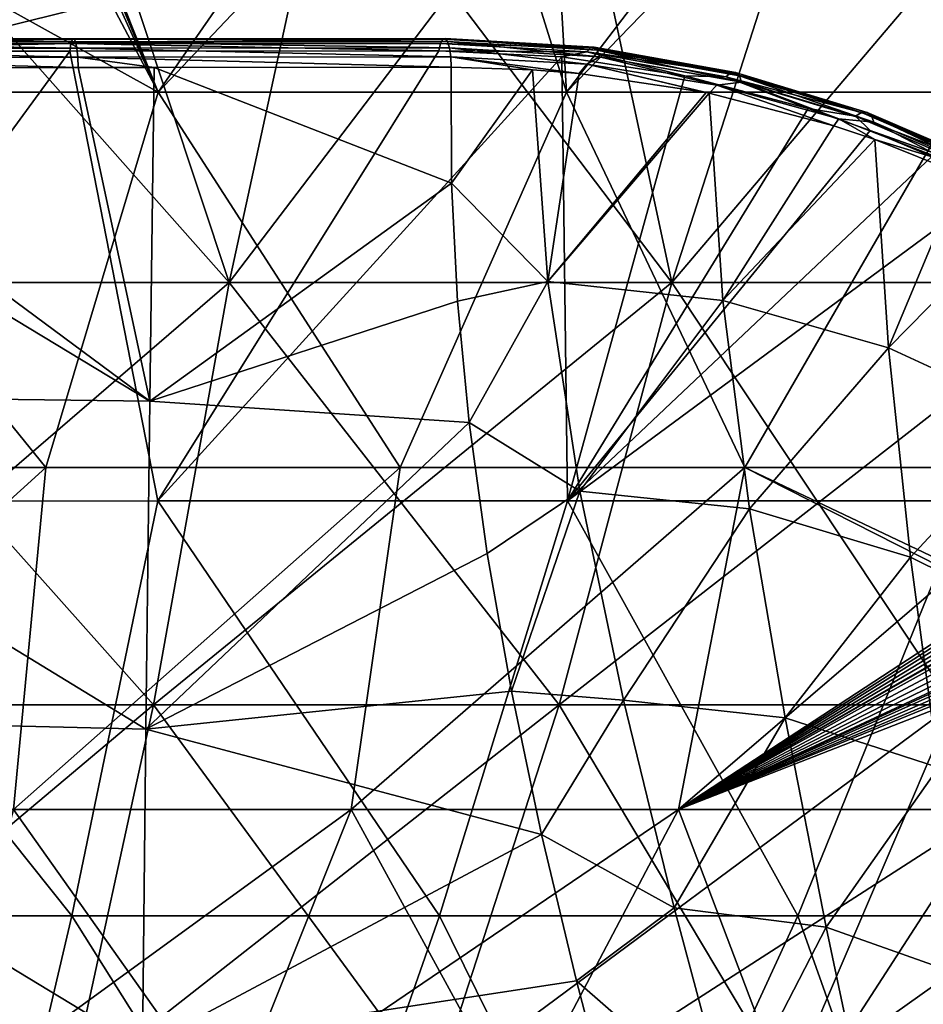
# Model space of a CAD drawing. Header units: metres. Extents: x -92 to 264, y -100 to 50.
# Tile 145 of 656: x 3.56 to 8.15, y -83.5 to -78.49. Entities that reach past the tile are written whole.
import ezdxf

# ---------------------------------------------------------------- set-up
doc = ezdxf.new("R2010")
doc.units = ezdxf.units.M
doc.layers.add('solid_21062050_01', color=7, linetype='CONTINUOUS')

msp = doc.modelspace()

# ---------------------------------------------------------------- linework, layer by layer
at = {"layer": 'solid_21062050_01'}
for points in [[(4.260659, -78.857216, -25.228836), (5.691574, -76.794617, -26.491064), (3.468072, -76.877289, -26.892)], [(4.260659, -78.857216, 16.236376), (4.01449, -78.394051, 16.668062), (6.21652, -76.794624, 17.356037)], [(4.260659, -78.857216, -25.228836), (6.336282, -78.857216, -24.69142), (5.691574, -76.794617, -26.491064)], [(6.336282, -78.857216, 15.698959), (4.260659, -78.857216, 16.236376), (6.21652, -76.794624, 17.356037)], [(6.336282, -78.857216, -24.69142), (7.913612, -76.794624, -25.792744), (5.691574, -76.794617, -26.491064)], [(6.336282, -78.857216, 15.698959), (6.21652, -76.794624, 17.356037), (8.337006, -76.794624, 16.638126)], [(6.336282, -78.857216, -24.69142), (8.346886, -78.857216, -23.946774), (7.913612, -76.794624, -25.792744)], [(8.346886, -78.857216, 14.954313), (6.336282, -78.857216, 15.698959), (8.337006, -76.794624, 16.638126)], [(8.346886, -78.857216, -23.946774), (10.052533, -76.794624, -24.87056), (7.913612, -76.794624, -25.792744)], [(4.260659, -78.857216, -25.228836), (3.468072, -76.877289, -26.892), (3.480026, -76.900337, -26.874096)], [(4.260659, -78.857216, -25.228836), (3.480026, -76.900337, -26.874096), (3.512172, -76.982719, -26.811403)], [(4.260659, -78.857216, -25.228836), (3.512172, -76.982719, -26.811403), (3.521616, -77.016968, -26.785805)], [(4.260659, -78.857216, -25.228836), (3.521616, -77.016968, -26.785805), (3.537844, -77.110962, -26.716652)], [(4.260659, -78.857216, -25.228836), (3.537844, -77.110962, -26.716652), (3.540065, -77.138504, -26.696676)], [(4.260659, -78.857216, -25.228836), (3.540065, -77.138504, -26.696676), (3.538023, -77.263107, -26.607574)], [(4.260659, -78.857216, -25.228836), (3.538023, -77.263107, -26.607574), (3.421983, -78.394051, -25.764362)], [(2.322524, -79.826332, 18.34301), (4.621215, -79.826332, 17.990864), (2.575806, -77.5177, 20.010941)], [(2.322524, -79.826332, -27.33547), (2.575805, -77.5177, -29.003401), (3.854882, -77.5177, -28.835009)], [(4.621215, -79.826332, -26.983324), (2.322524, -79.826332, -27.33547), (3.854882, -77.5177, -28.835009)], [(4.621215, -79.826332, 17.990864), (3.854882, -77.5177, 19.842548), (2.575806, -77.5177, 20.010941)], [(4.621215, -79.826332, 17.990864), (5.123393, -77.5177, 19.607443), (3.854882, -77.5177, 19.842548)], [(4.621215, -79.826332, -26.983324), (3.854882, -77.5177, -28.835009), (5.123392, -77.5177, -28.599903)], [(4.621215, -79.826332, 17.990864), (6.872487, -79.826332, 17.407969), (5.123393, -77.5177, 19.607443)], [(4.621215, -79.826332, -26.983324), (5.123392, -77.5177, -28.599903), (6.377859, -77.5177, -28.298733)], [(6.872487, -79.826332, -26.400429), (4.621215, -79.826332, -26.983324), (6.377859, -77.5177, -28.298733)], [(6.872487, -79.826332, 17.407969), (6.377859, -77.5177, 19.306273), (5.123393, -77.5177, 19.607443)], [(6.872487, -79.826332, 17.407969), (7.614843, -77.5177, 18.939861), (6.377859, -77.5177, 19.306273)], [(6.872487, -79.826332, -26.400429), (6.377859, -77.5177, -28.298733), (7.614843, -77.5177, -27.932322)], [(6.872487, -79.826332, 17.407969), (9.053237, -79.826332, 16.600307), (7.614843, -77.5177, 18.939861)], [(6.872487, -79.826332, -26.400429), (7.614843, -77.5177, -27.932322), (8.830955, -77.5177, -27.501675)], [(9.053237, -79.826332, -25.592768), (6.872487, -79.826332, -26.400429), (8.830955, -77.5177, -27.501675)], [(9.053237, -79.826332, 16.600307), (8.830955, -77.5177, 18.509214), (7.614843, -77.5177, 18.939861)], [(2.141316, -78.857216, 16.561047), (2.016094, -78.394051, 16.950886), (4.01449, -78.394051, 16.668062)], [(2.141316, -78.857216, -25.553507), (4.260659, -78.857216, -25.228836), (3.421983, -78.394051, -25.764362)], [(4.260659, -78.857216, 16.236376), (2.141316, -78.857216, 16.561047), (4.01449, -78.394051, 16.668062)], [(3.824182, -78.5896, 20.013742), (5.720023, -78.585167, 19.697184), (5.70775, -78.588531, 19.645147)], [(3.824182, -78.5896, 20.013742), (3.832417, -78.586388, 20.066652), (5.720023, -78.585167, 19.697184)], [(3.832417, -78.586388, 20.066652), (5.731796, -78.600807, 19.747044), (5.720023, -78.585167, 19.697184)], [(5.70775, -78.588531, 19.645147), (5.720023, -78.585167, 19.697184), (6.477335, -78.629089, 19.473776)], [(5.720023, -78.585167, 19.697184), (5.731796, -78.600807, 19.747044), (6.492827, -78.644943, 19.522577)], [(6.477335, -78.629089, 19.473776), (5.720023, -78.585167, 19.697184), (6.492827, -78.644943, 19.522577)], [(3.816657, -78.61145, 19.965332), (3.810804, -78.649147, 19.927608), (1.90916, -78.649872, 20.148773)], [(1.912097, -78.612144, 20.18689), (3.816657, -78.61145, 19.965332), (1.90916, -78.649872, 20.148773)], [(1.912097, -78.612144, 20.18689), (3.824182, -78.5896, 20.013742), (3.816657, -78.61145, 19.965332)], [(1.912097, -78.612144, 20.18689), (1.915873, -78.590302, 20.235821), (3.824182, -78.5896, 20.013742)], [(1.915873, -78.590302, 20.235821), (3.832417, -78.586388, 20.066652), (3.824182, -78.5896, 20.013742)], [(1.915873, -78.590302, 20.235821), (1.920005, -78.587151, 20.289284), (3.832417, -78.586388, 20.066652)], [(1.920005, -78.587151, 20.289284), (3.840308, -78.602219, 20.117296), (3.832417, -78.586388, 20.066652)], [(1.920005, -78.587151, 20.289284), (1.923961, -78.603096, 20.340425), (3.840308, -78.602219, 20.117296)], [(1.923961, -78.603096, 20.340425), (3.846847, -78.635071, 20.159195), (3.840308, -78.602219, 20.117296)], [(1.923961, -78.603096, 20.340425), (1.927236, -78.636086, 20.382689), (3.846847, -78.635071, 20.159195)], [(1.927236, -78.636086, 20.382689), (3.851197, -78.680748, 20.186991), (3.846847, -78.635071, 20.159195)], [(3.816657, -78.61145, 19.965332), (5.687872, -78.647942, 19.560703), (3.810804, -78.649147, 19.927608)], [(3.816657, -78.61145, 19.965332), (5.70775, -78.588531, 19.645147), (5.696542, -78.610474, 19.59757)], [(3.816657, -78.61145, 19.965332), (3.824182, -78.5896, 20.013742), (5.70775, -78.588531, 19.645147)], [(3.816657, -78.61145, 19.965332), (5.696542, -78.610474, 19.59757), (5.687872, -78.647942, 19.560703)], [(3.832417, -78.586388, 20.066652), (3.840308, -78.602219, 20.117296), (5.731796, -78.600807, 19.747044)], [(3.840308, -78.602219, 20.117296), (5.74157, -78.633438, 19.788374), (5.731796, -78.600807, 19.747044)], [(3.840308, -78.602219, 20.117296), (3.846847, -78.635071, 20.159195), (5.74157, -78.633438, 19.788374)], [(3.846847, -78.635071, 20.159195), (5.748099, -78.678925, 19.815908), (5.74157, -78.633438, 19.788374)], [(3.846847, -78.635071, 20.159195), (3.851197, -78.680748, 20.186991), (5.748099, -78.678925, 19.815908)], [(6.440365, -78.653679, 19.378105), (5.687872, -78.647942, 19.560703), (5.696542, -78.610474, 19.59757)], [(5.696542, -78.610474, 19.59757), (5.70775, -78.588531, 19.645147), (6.459071, -78.632133, 19.423477)], [(6.440365, -78.653679, 19.378105), (5.696542, -78.610474, 19.59757), (6.459071, -78.632133, 19.423477)], [(6.459071, -78.632133, 19.423477), (5.70775, -78.588531, 19.645147), (6.477335, -78.629089, 19.473776)], [(5.731796, -78.600807, 19.747044), (5.74157, -78.633438, 19.788374), (6.503568, -78.677658, 19.56365)], [(6.492827, -78.644943, 19.522577), (5.731796, -78.600807, 19.747044), (6.503568, -78.677658, 19.56365)], [(5.74157, -78.633438, 19.788374), (5.748099, -78.678925, 19.815908), (6.439756, -78.715332, 19.615725)], [(6.503568, -78.677658, 19.56365), (5.74157, -78.633438, 19.788374), (6.439756, -78.715332, 19.615725)], [(6.440365, -78.653679, 19.378105), (6.459071, -78.632133, 19.423477), (7.172714, -78.760033, 19.125248)], [(6.459071, -78.632133, 19.423477), (6.477335, -78.629089, 19.473776), (7.196384, -78.757957, 19.17329)], [(7.172714, -78.760033, 19.125248), (6.459071, -78.632133, 19.423477), (7.196384, -78.757957, 19.17329)], [(6.477335, -78.629089, 19.473776), (6.492827, -78.644943, 19.522577), (7.215262, -78.774414, 19.22068)], [(7.196384, -78.757957, 19.17329), (6.477335, -78.629089, 19.473776), (7.215262, -78.774414, 19.22068)], [(1.90916, -78.649872, 20.148773), (3.810804, -78.649147, 19.927608), (2.13841, -80.936424, 18.348396)], [(1.927236, -78.636086, 20.382689), (1.929409, -78.6819, 20.41065), (3.851197, -78.680748, 20.186991)], [(1.929409, -78.6819, 20.41065), (3.852796, -78.733398, 20.19713), (3.851197, -78.680748, 20.186991)], [(1.929409, -78.6819, 20.41065), (1.930201, -78.734657, 20.420727), (3.852796, -78.733398, 20.19713)], [(3.810804, -78.649147, 19.927608), (4.258221, -80.936272, 18.049799), (2.13841, -80.936424, 18.348396)], [(3.810804, -78.649147, 19.927608), (5.687872, -78.647942, 19.560703), (4.258221, -80.936272, 18.049799)], [(3.851197, -78.680748, 20.186991), (5.750657, -78.731377, 19.826105), (5.748099, -78.678925, 19.815908)], [(3.851197, -78.680748, 20.186991), (4.23972, -78.733055, 20.133787), (5.750657, -78.731377, 19.826105)], [(3.851197, -78.680748, 20.186991), (3.852796, -78.733398, 20.19713), (4.23972, -78.733055, 20.133787)], [(5.687872, -78.647942, 19.560703), (6.313488, -78.678635, 19.381838), (4.258221, -80.936272, 18.049799)], [(6.313488, -78.678635, 19.381838), (6.340997, -80.936012, 17.555023), (4.258221, -80.936272, 18.049799)], [(6.440365, -78.653679, 19.378105), (6.313488, -78.678635, 19.381838), (5.687872, -78.647942, 19.560703)], [(5.748099, -78.678925, 19.815908), (5.750657, -78.731377, 19.826105), (6.163824, -78.743736, 19.715508)], [(5.748099, -78.678925, 19.815908), (6.163824, -78.743736, 19.715508), (6.400527, -78.762665, 19.639929)], [(5.748099, -78.678925, 19.815908), (6.400527, -78.762665, 19.639929), (6.439756, -78.715332, 19.615725)], [(6.440365, -78.653679, 19.378105), (6.9373, -78.774216, 19.137741), (6.313488, -78.678635, 19.381838)], [(6.313488, -78.678635, 19.381838), (6.9373, -78.774216, 19.137741), (6.340997, -80.936012, 17.555023)], [(6.503568, -78.677658, 19.56365), (6.439756, -78.715332, 19.615725), (7.100927, -78.822716, 19.350821)], [(7.147272, -78.78038, 19.082685), (6.9373, -78.774216, 19.137741), (6.440365, -78.653679, 19.378105)], [(7.147272, -78.78038, 19.082685), (6.440365, -78.653679, 19.378105), (7.172714, -78.760033, 19.125248)], [(6.492827, -78.644943, 19.522577), (6.503568, -78.677658, 19.56365), (7.226936, -78.807297, 19.261364)], [(7.215262, -78.774414, 19.22068), (6.492827, -78.644943, 19.522577), (7.226936, -78.807297, 19.261364)], [(7.226936, -78.807297, 19.261364), (6.503568, -78.677658, 19.56365), (7.100927, -78.822716, 19.350821)], [(1.414751, -78.734856, 20.455223), (1.408019, -80.393501, 20.567217), (4.217433, -80.429459, 20.261396)], [(1.930201, -78.734657, 20.420727), (1.414751, -78.734856, 20.455223), (4.217433, -80.429459, 20.261396)], [(1.930201, -78.734657, 20.420727), (4.217433, -80.429459, 20.261396), (3.852796, -78.733398, 20.19713)], [(3.852796, -78.733398, 20.19713), (4.217433, -80.429459, 20.261396), (4.23972, -78.733055, 20.133787)], [(4.23972, -78.733055, 20.133787), (4.217433, -80.429459, 20.261396), (5.752125, -79.320877, 19.848766)], [(4.23972, -78.733055, 20.133787), (5.752125, -79.320877, 19.848766), (5.750657, -78.731377, 19.826105)], [(6.163824, -78.743736, 19.715508), (5.750657, -78.731377, 19.826105), (5.752125, -79.320877, 19.848766)], [(6.439756, -78.715332, 19.615725), (6.400527, -78.762665, 19.639929), (7.047026, -78.859795, 19.385672)], [(6.439756, -78.715332, 19.615725), (7.047026, -78.859795, 19.385672), (7.061292, -78.862717, 19.379236)], [(6.439756, -78.715332, 19.615725), (7.061292, -78.862717, 19.379236), (7.100927, -78.822716, 19.350821)], [(6.163824, -78.743736, 19.715508), (5.752125, -79.320877, 19.848766), (6.240944, -79.82074, 19.755764)], [(6.400527, -78.762665, 19.639929), (6.163824, -78.743736, 19.715508), (6.240944, -79.82074, 19.755764)], [(6.400527, -78.762665, 19.639929), (6.240944, -79.82074, 19.755764), (7.047026, -78.859795, 19.385672)], [(6.9373, -78.774216, 19.137741), (7.564995, -78.940956, 18.819145), (6.340997, -80.936012, 17.555023)], [(7.147272, -78.78038, 19.082685), (7.564995, -78.940956, 18.819145), (6.9373, -78.774216, 19.137741)], [(7.147272, -78.78038, 19.082685), (7.172714, -78.760033, 19.125248), (7.836423, -78.961319, 18.761953)], [(7.805291, -78.979942, 18.722498), (7.564995, -78.940956, 18.819145), (7.147272, -78.78038, 19.082685)], [(7.805291, -78.979942, 18.722498), (7.147272, -78.78038, 19.082685), (7.836423, -78.961319, 18.761953)], [(7.172714, -78.760033, 19.125248), (7.196384, -78.757957, 19.17329), (7.864705, -78.96064, 18.807476)], [(7.836423, -78.961319, 18.761953), (7.172714, -78.760033, 19.125248), (7.864705, -78.96064, 18.807476)], [(7.196384, -78.757957, 19.17329), (7.215262, -78.774414, 19.22068), (7.886525, -78.977982, 18.853256)], [(7.864705, -78.96064, 18.807476), (7.196384, -78.757957, 19.17329), (7.886525, -78.977982, 18.853256)], [(7.215262, -78.774414, 19.22068), (7.226936, -78.807297, 19.261364), (7.899099, -79.011139, 18.893448)], [(7.886525, -78.977982, 18.853256), (7.215262, -78.774414, 19.22068), (7.899099, -79.011139, 18.893448)], [(7.100927, -78.822716, 19.350821), (7.061292, -78.862717, 19.379236), (7.695805, -79.028557, 19.054232)], [(7.226936, -78.807297, 19.261364), (7.100927, -78.822716, 19.350821), (7.721539, -78.993202, 19.029905)], [(7.100927, -78.822716, 19.350821), (7.695805, -79.028557, 19.054232), (7.721539, -78.993202, 19.029905)], [(7.899099, -79.011139, 18.893448), (7.226936, -78.807297, 19.261364), (7.721539, -78.993202, 19.029905)], [(3.689053, -80.766846, 14.574239), (1.852977, -80.766846, 14.839188), (2.141316, -78.857216, 16.561047)], [(1.852977, -80.766846, -23.831648), (3.689053, -80.766846, -23.5667), (2.141316, -78.857216, -25.553507)], [(3.689053, -80.766846, 14.574239), (2.141316, -78.857216, 16.561047), (4.260659, -78.857216, 16.236376)], [(3.689053, -80.766846, -23.5667), (4.260659, -78.857216, -25.228836), (2.141316, -78.857216, -25.553507)], [(5.491479, -80.766846, 14.135344), (3.689053, -80.766846, 14.574239), (4.260659, -78.857216, 16.236376)], [(3.689053, -80.766846, -23.5667), (5.491479, -80.766846, -23.127804), (4.260659, -78.857216, -25.228836)], [(5.491479, -80.766846, 14.135344), (4.260659, -78.857216, 16.236376), (6.336282, -78.857216, 15.698959)], [(5.491479, -80.766846, -23.127804), (6.336282, -78.857216, -24.69142), (4.260659, -78.857216, -25.228836)], [(7.243817, -80.766846, 13.526505), (5.491479, -80.766846, 14.135344), (6.336282, -78.857216, 15.698959)], [(5.491479, -80.766846, -23.127804), (7.243817, -80.766846, -22.518967), (6.336282, -78.857216, -24.69142)], [(6.240944, -79.82074, 19.755764), (7.061292, -78.862717, 19.379236), (7.047026, -78.859795, 19.385672)], [(6.240944, -79.82074, 19.755764), (7.130999, -79.917015, 19.423014), (7.061292, -78.862717, 19.379236)], [(7.243817, -80.766846, 13.526505), (6.336282, -78.857216, 15.698959), (8.346886, -78.857216, 14.954313)], [(7.243817, -80.766846, -22.518967), (8.346886, -78.857216, -23.946774), (6.336282, -78.857216, -24.69142)], [(7.061292, -78.862717, 19.379236), (7.130999, -79.917015, 19.423014), (7.695805, -79.028557, 19.054232)], [(8.930387, -80.766853, 12.753113), (7.243817, -80.766846, 13.526505), (8.346886, -78.857216, 14.954313)], [(7.243817, -80.766846, -22.518967), (8.930387, -80.766853, -21.745573), (8.346886, -78.857216, -23.946774)], [(7.564995, -78.940956, 18.819145), (7.880124, -79.053413, 18.628628), (6.340997, -80.936012, 17.555023)], [(7.805291, -78.979942, 18.722498), (7.880124, -79.053413, 18.628628), (7.564995, -78.940956, 18.819145)], [(7.805291, -78.979942, 18.722498), (7.836423, -78.961319, 18.761953), (8.444041, -79.223221, 18.345207)], [(8.408201, -79.239822, 18.308975), (7.880124, -79.053413, 18.628628), (7.805291, -78.979942, 18.722498)], [(8.408201, -79.239822, 18.308975), (7.805291, -78.979942, 18.722498), (8.444041, -79.223221, 18.345207)], [(7.836423, -78.961319, 18.761953), (7.864705, -78.96064, 18.807476), (8.476181, -79.224197, 18.388088)], [(8.444041, -79.223221, 18.345207), (7.836423, -78.961319, 18.761953), (8.476181, -79.224197, 18.388088)], [(7.864705, -78.96064, 18.807476), (7.886525, -78.977982, 18.853256), (8.500517, -79.242622, 18.432146)], [(8.476181, -79.224197, 18.388088), (7.864705, -78.96064, 18.807476), (8.500517, -79.242622, 18.432146)], [(7.886525, -78.977982, 18.853256), (7.899099, -79.011139, 18.893448), (8.51394, -79.276146, 18.471752)], [(8.500517, -79.242622, 18.432146), (7.886525, -78.977982, 18.853256), (8.51394, -79.276146, 18.471752)], [(7.130999, -79.917015, 19.423014), (7.90338, -79.098564, 18.93047), (7.695805, -79.028557, 19.054232)], [(7.721539, -78.993202, 19.029905), (7.695805, -79.028557, 19.054232), (7.90338, -79.098564, 18.93047)], [(7.721539, -78.993202, 19.029905), (7.90338, -79.098564, 18.93047), (8.296116, -79.216957, 18.662088)], [(7.899099, -79.011139, 18.893448), (7.721539, -78.993202, 19.029905), (8.296116, -79.216957, 18.662088)], [(8.51394, -79.276146, 18.471752), (7.899099, -79.011139, 18.893448), (8.296116, -79.216957, 18.662088)], [(7.880124, -79.053413, 18.628628), (8.193892, -79.185921, 18.416494), (6.340997, -80.936012, 17.555023)], [(8.408201, -79.239822, 18.308975), (8.193892, -79.185921, 18.416494), (7.880124, -79.053413, 18.628628)], [(7.130999, -79.917015, 19.423014), (7.973497, -80.158302, 18.986317), (7.90338, -79.098564, 18.93047)], [(7.90338, -79.098564, 18.93047), (7.973497, -80.158302, 18.986317), (8.342602, -79.274887, 18.637161)], [(8.296116, -79.216957, 18.662088), (7.90338, -79.098564, 18.93047), (8.342602, -79.274887, 18.637161)], [(8.193892, -79.185921, 18.416494), (8.504316, -79.338875, 18.182278), (6.340997, -80.936012, 17.555023)], [(7.973497, -80.158302, 18.986317), (8.680898, -79.439339, 18.378979), (8.342602, -79.274887, 18.637161)], [(4.217433, -80.429459, 20.261396), (5.782437, -79.920929, 19.889683), (5.752125, -79.320877, 19.848766)], [(6.240944, -79.82074, 19.755764), (5.752125, -79.320877, 19.848766), (5.782437, -79.920929, 19.889683)], [(8.504316, -79.338875, 18.182278), (8.368624, -80.935654, 16.868372), (6.340997, -80.936012, 17.555023)], [(7.973497, -80.158302, 18.986317), (8.743872, -80.512947, 18.460411), (8.680898, -79.439339, 18.378979)], [(2.129016, -81.973351, -25.432556), (2.322524, -79.826332, -27.33547), (4.621215, -79.826332, -26.983324)], [(4.236186, -81.973351, -25.109749), (2.129016, -81.973351, -25.432556), (4.621215, -79.826332, -26.983324)], [(2.129016, -81.973351, 16.440096), (4.236186, -81.973351, 16.117289), (2.322524, -79.826332, 18.34301)], [(4.236186, -81.973351, 16.117289), (4.621215, -79.826332, 17.990864), (2.322524, -79.826332, 18.34301)], [(4.236186, -81.973351, -25.109749), (4.621215, -79.826332, -26.983324), (6.872487, -79.826332, -26.400429)], [(6.299887, -81.973351, -24.57542), (4.236186, -81.973351, -25.109749), (6.872487, -79.826332, -26.400429)], [(4.236186, -81.973351, 16.117289), (6.299887, -81.973351, 15.58296), (4.621215, -79.826332, 17.990864)], [(6.299887, -81.973351, 15.58296), (6.872487, -79.826332, 17.407969), (4.621215, -79.826332, 17.990864)], [(6.240944, -79.82074, 19.755764), (5.782437, -79.920929, 19.889683), (5.841961, -80.537338, 19.951187)], [(6.240944, -79.82074, 19.755764), (5.841961, -80.537338, 19.951187), (6.404162, -80.886787, 19.851635)], [(6.240944, -79.82074, 19.755764), (6.404162, -80.886787, 19.851635), (7.130999, -79.917015, 19.423014)], [(6.299887, -81.973351, -24.57542), (6.872487, -79.826332, -26.400429), (9.053237, -79.826332, -25.592768)], [(8.298942, -81.973351, -23.835052), (6.299887, -81.973351, -24.57542), (9.053237, -79.826332, -25.592768)], [(6.299887, -81.973351, 15.58296), (8.298942, -81.973351, 14.842591), (6.872487, -79.826332, 17.407969)], [(8.298942, -81.973351, 14.842591), (9.053237, -79.826332, 16.600307), (6.872487, -79.826332, 17.407969)], [(4.217433, -80.429459, 20.261396), (5.841961, -80.537338, 19.951187), (5.782437, -79.920929, 19.889683)], [(6.404162, -80.886787, 19.851635), (7.26724, -80.976524, 19.523361), (7.130999, -79.917015, 19.423014)], [(7.130999, -79.917015, 19.423014), (7.26724, -80.976524, 19.523361), (7.973497, -80.158302, 18.986317)], [(7.26724, -80.976524, 19.523361), (8.085727, -81.221626, 19.106588), (7.973497, -80.158302, 18.986317)], [(7.973497, -80.158302, 18.986317), (8.085727, -81.221626, 19.106588), (8.743872, -80.512947, 18.460411)], [(1.408019, -80.393501, 20.567217), (1.401816, -82.027718, 20.87187), (4.197835, -82.097031, 20.586424)], [(1.408019, -80.393501, 20.567217), (4.197835, -82.097031, 20.586424), (4.217433, -80.429459, 20.261396)], [(4.217433, -80.429459, 20.261396), (4.197835, -82.097031, 20.586424), (5.841961, -80.537338, 19.951187)], [(4.197835, -82.097031, 20.586424), (5.933641, -81.203239, 20.041304), (5.841961, -80.537338, 19.951187)], [(6.404162, -80.886787, 19.851635), (5.841961, -80.537338, 19.951187), (5.933641, -81.203239, 20.041304)], [(8.085727, -81.221626, 19.106588), (8.831314, -81.590614, 18.616274), (8.743872, -80.512947, 18.460411)], [(1.771512, -82.504501, 12.924469), (1.852977, -80.766846, 14.839188), (3.689053, -80.766846, 14.574239)], [(3.524846, -82.504501, 12.655869), (1.771512, -82.504501, 12.924469), (3.689053, -80.766846, 14.574239)], [(1.771512, -82.504501, -21.916929), (3.689053, -80.766846, -23.5667), (1.852977, -80.766846, -23.831648)], [(1.771512, -82.504501, -21.916929), (3.524846, -82.504501, -21.648329), (3.689053, -80.766846, -23.5667)], [(3.524846, -82.504501, 12.655869), (3.689053, -80.766846, 14.574239), (5.491479, -80.766846, 14.135344)], [(5.24201, -82.504501, 12.211264), (3.524846, -82.504501, 12.655869), (5.491479, -80.766846, 14.135344)], [(3.524846, -82.504501, -21.648329), (5.491479, -80.766846, -23.127804), (3.689053, -80.766846, -23.5667)], [(3.524846, -82.504501, -21.648329), (5.24201, -82.504501, -21.203724), (5.491479, -80.766846, -23.127804)], [(5.24201, -82.504501, 12.211264), (5.491479, -80.766846, 14.135344), (7.243817, -80.766846, 13.526505)], [(6.905384, -82.504501, 11.595218), (5.24201, -82.504501, 12.211264), (7.243817, -80.766846, 13.526505)], [(5.24201, -82.504501, -21.203724), (7.243817, -80.766846, -22.518967), (5.491479, -80.766846, -23.127804)], [(5.24201, -82.504501, -21.203724), (6.905384, -82.504501, -20.587679), (7.243817, -80.766846, -22.518967)], [(6.905384, -82.504501, 11.595218), (7.243817, -80.766846, 13.526505), (8.930387, -80.766853, 12.753113)], [(8.571536, -81.440475, -21.143751), (7.243817, -80.766846, -22.518967), (6.905384, -82.504501, -20.587679)], [(8.589415, -81.405083, 12.184821), (6.905384, -82.504501, 11.595218), (8.930387, -80.766853, 12.753113)], [(8.589415, -81.405083, -21.177282), (8.930387, -80.766853, -21.745573), (7.243817, -80.766846, -22.518967)], [(8.571536, -81.440475, -21.143751), (8.589415, -81.405083, -21.177282), (7.243817, -80.766846, -22.518967)], [(6.404162, -80.886787, 19.851635), (5.933641, -81.203239, 20.041304), (6.05639, -81.903862, 20.1642)], [(6.404162, -80.886787, 19.851635), (6.05639, -81.903862, 20.1642), (6.62584, -81.94854, 20.010782)], [(6.404162, -80.886787, 19.851635), (6.62584, -81.94854, 20.010782), (7.26724, -80.976524, 19.523361)], [(2.13841, -80.936424, 18.348396), (3.820548, -83.045898, 16.108585), (1.918319, -83.046036, 16.371666)], [(2.13841, -80.936424, 18.348396), (4.258221, -80.936272, 18.049799), (3.820548, -83.045898, 16.108585)], [(4.258221, -80.936272, 18.049799), (5.690728, -83.04567, 15.672571), (3.820548, -83.045898, 16.108585)], [(4.258221, -80.936272, 18.049799), (6.340997, -80.936012, 17.555023), (5.690728, -83.04567, 15.672571)], [(6.340997, -80.936012, 17.555023), (7.513173, -83.045357, 15.067279), (5.690728, -83.04567, 15.672571)], [(6.340997, -80.936012, 17.555023), (8.368624, -80.935654, 16.868372), (7.513173, -83.045357, 15.067279)], [(8.368624, -80.935654, 16.868372), (9.272594, -83.044952, 14.297788), (7.513173, -83.045357, 15.067279)], [(6.62584, -81.94854, 20.010782), (7.447834, -82.039505, 19.690241), (7.26724, -80.976524, 19.523361)], [(7.26724, -80.976524, 19.523361), (7.447834, -82.039505, 19.690241), (8.085727, -81.221626, 19.106588)], [(4.197835, -82.097031, 20.586424), (6.05639, -81.903862, 20.1642), (5.933641, -81.203239, 20.041304)], [(7.447834, -82.039505, 19.690241), (8.228027, -82.291534, 19.299416), (8.085727, -81.221626, 19.106588)], [(8.085727, -81.221626, 19.106588), (8.228027, -82.291534, 19.299416), (8.831314, -81.590614, 18.616274)], [(8.589415, -81.405083, 12.184821), (8.571544, -81.44046, 12.151304), (6.905384, -82.504501, 11.595218)], [(8.571544, -81.44046, 12.151304), (8.55694, -81.474701, 12.117324), (6.905384, -82.504501, 11.595218)], [(8.556928, -81.474731, -21.109753), (8.571536, -81.440475, -21.143751), (6.905384, -82.504501, -20.587679)], [(8.55694, -81.474701, 12.117324), (8.545605, -81.507858, 12.082827), (6.905384, -82.504501, 11.595218)], [(8.54559, -81.507904, -21.075233), (8.556928, -81.474731, -21.109753), (6.905384, -82.504501, -20.587679)], [(8.545605, -81.507858, 12.082827), (8.537581, -81.540161, 12.047519), (6.905384, -82.504501, 11.595218)], [(8.537568, -81.54023, -21.0399), (8.54559, -81.507904, -21.075233), (6.905384, -82.504501, -20.587679)], [(8.537581, -81.540161, 12.047519), (8.532659, -81.570869, 12.01242), (6.905384, -82.504501, 11.595218)], [(8.532649, -81.570961, -21.004774), (8.537568, -81.54023, -21.0399), (6.905384, -82.504501, -20.587679)], [(8.532659, -81.570869, 12.01242), (8.531931, -81.577675, 12.004435), (6.905384, -82.504501, 11.595218)], [(8.531932, -81.577675, -20.996895), (8.532649, -81.570961, -21.004774), (6.905384, -82.504501, -20.587679)], [(8.531931, -81.577675, 12.004435), (8.530779, -81.599411, 11.978287), (6.905384, -82.504501, 11.595218)], [(8.530777, -81.59951, -20.970623), (8.531932, -81.577675, -20.996895), (6.905384, -82.504501, -20.587679)], [(8.530779, -81.599411, 11.978287), (8.533479, -81.63855, 11.928544), (6.905384, -82.504501, 11.595218)], [(8.530777, -81.59951, -20.970623), (6.905384, -82.504501, -20.587679), (8.4979, -82.504501, -19.806511)], [(8.533479, -81.63855, 11.928544), (8.541561, -81.672699, 11.881953), (6.905384, -82.504501, 11.595218)], [(8.541561, -81.672699, 11.881953), (8.55455, -81.702057, 11.838572), (6.905384, -82.504501, 11.595218)], [(8.55455, -81.702057, 11.838572), (8.571485, -81.72673, 11.798813), (6.905384, -82.504501, 11.595218)], [(8.571485, -81.72673, 11.798813), (8.578967, -81.735039, 11.784446), (6.905384, -82.504501, 11.595218)], [(8.578967, -81.735039, 11.784446), (8.591691, -81.747086, 11.762603), (6.905384, -82.504501, 11.595218)], [(8.591691, -81.747086, 11.762603), (8.61475, -81.763283, 11.729986), (6.905384, -82.504501, 11.595218)], [(8.61475, -81.763283, 11.729986), (8.640046, -81.775803, 11.70072), (6.905384, -82.504501, 11.595218)], [(8.640046, -81.775803, 11.70072), (8.667477, -81.784737, 11.674748), (6.905384, -82.504501, 11.595218)], [(8.667477, -81.784737, 11.674748), (8.727628, -81.792885, 11.632014), (6.905384, -82.504501, 11.595218)], [(8.727628, -81.792885, 11.632014), (8.4979, -82.504501, 10.814052), (6.905384, -82.504501, 11.595218)], [(4.197835, -82.097031, 20.586424), (6.208966, -82.632355, 20.324142), (6.05639, -81.903862, 20.1642)], [(6.62584, -81.94854, 20.010782), (6.05639, -81.903862, 20.1642), (6.208966, -82.632355, 20.324142)], [(1.915281, -83.923958, -23.330727), (2.129016, -81.973351, -25.432556), (4.236186, -81.973351, -25.109749)], [(3.810909, -83.923958, -23.040327), (1.915281, -83.923958, -23.330727), (4.236186, -81.973351, -25.109749)], [(1.915281, -83.923958, 14.338266), (3.810909, -83.923958, 14.047867), (2.129016, -81.973351, 16.440096)], [(3.810909, -83.923958, 14.047867), (4.236186, -81.973351, 16.117289), (2.129016, -81.973351, 16.440096)], [(3.810909, -83.923958, -23.040327), (4.236186, -81.973351, -25.109749), (6.299887, -81.973351, -24.57542)], [(5.667431, -83.923958, -22.559641), (3.810909, -83.923958, -23.040327), (6.299887, -81.973351, -24.57542)], [(3.810909, -83.923958, 14.047867), (5.667431, -83.923958, 13.56718), (4.236186, -81.973351, 16.117289)], [(5.667431, -83.923958, 13.56718), (6.299887, -81.973351, 15.58296), (4.236186, -81.973351, 16.117289)], [(5.667431, -83.923958, -22.559641), (6.299887, -81.973351, -24.57542), (8.298942, -81.973351, -23.835052)], [(7.465799, -83.923958, -21.893599), (5.667431, -83.923958, -22.559641), (8.298942, -81.973351, -23.835052)], [(5.667431, -83.923958, 13.56718), (7.465799, -83.923958, 12.901138), (6.299887, -81.973351, 15.58296)], [(6.62584, -81.94854, 20.010782), (6.208966, -82.632355, 20.324142), (6.884556, -83.005142, 20.240021)], [(7.465799, -83.923958, 12.901138), (8.298942, -81.973351, 14.842591), (6.299887, -81.973351, 15.58296)], [(6.62584, -81.94854, 20.010782), (6.884556, -83.005142, 20.240021), (7.447834, -82.039505, 19.690241)], [(7.465799, -83.923958, -21.893599), (8.298942, -81.973351, -23.835052), (10.212839, -81.973351, -22.89624)], [(9.187556, -83.923958, -21.049036), (7.465799, -83.923958, -21.893599), (10.212839, -81.973351, -22.89624)], [(7.465799, -83.923958, 12.901138), (9.187556, -83.923958, 12.056576), (8.298942, -81.973351, 14.842591)], [(1.401816, -82.027718, 20.87187), (1.396134, -83.615013, 21.364918), (4.18076, -83.712891, 21.103491)], [(1.401816, -82.027718, 20.87187), (4.18076, -83.712891, 21.103491), (4.197835, -82.097031, 20.586424)], [(6.884556, -83.005142, 20.240021), (7.655998, -83.102783, 19.931938), (7.447834, -82.039505, 19.690241)], [(7.447834, -82.039505, 19.690241), (7.655998, -83.102783, 19.931938), (8.228027, -82.291534, 19.299416)], [(4.197835, -82.097031, 20.586424), (4.18076, -83.712891, 21.103491), (6.208966, -82.632355, 20.324142)], [(7.655998, -83.102783, 19.931938), (8.388334, -83.36261, 19.572853), (8.228027, -82.291534, 19.299416)], [(3.10853, -84.05484, 10.630051), (3.524846, -82.504501, 12.655869), (5.24201, -82.504501, 12.211264)], [(4.622881, -84.05484, 10.237958), (3.10853, -84.05484, 10.630051), (5.24201, -82.504501, 12.211264)], [(3.10853, -84.05484, -19.622511), (4.622881, -84.05484, -19.230419), (3.524846, -82.504501, -21.648329)], [(4.622881, -84.05484, -19.230419), (5.24201, -82.504501, -21.203724), (3.524846, -82.504501, -21.648329)], [(4.622881, -84.05484, 10.237958), (5.24201, -82.504501, 12.211264), (6.905384, -82.504501, 11.595218)], [(6.089796, -84.05484, 9.694673), (4.622881, -84.05484, 10.237958), (6.905384, -82.504501, 11.595218)], [(4.622881, -84.05484, -19.230419), (6.089796, -84.05484, -18.687134), (5.24201, -82.504501, -21.203724)], [(6.089796, -84.05484, -18.687134), (6.905384, -82.504501, -20.587679), (5.24201, -82.504501, -21.203724)], [(6.089796, -84.05484, 9.694673), (6.905384, -82.504501, 11.595218), (8.4979, -82.504501, 10.814052)], [(7.494221, -84.05484, 9.005769), (6.089796, -84.05484, 9.694673), (8.4979, -82.504501, 10.814052)], [(6.089796, -84.05484, -18.687134), (7.494221, -84.05484, -17.99823), (6.905384, -82.504501, -20.587679)], [(7.494221, -84.05484, -17.99823), (8.4979, -82.504501, -19.806511), (6.905384, -82.504501, -20.587679)], [(7.494221, -84.05484, 9.005769), (8.4979, -82.504501, 10.814052), (10.003215, -82.504501, 9.875781)], [(8.821745, -84.05484, 8.178317), (7.494221, -84.05484, 9.005769), (10.003215, -82.504501, 9.875781)], [(7.494221, -84.05484, -17.99823), (8.821745, -84.05484, -17.170778), (8.4979, -82.504501, -19.806511)], [(4.18076, -83.712891, 21.103491), (6.386606, -83.375854, 20.52334), (6.208966, -82.632355, 20.324142)], [(6.884556, -83.005142, 20.240021), (6.208966, -82.632355, 20.324142), (6.386606, -83.375854, 20.52334)], [(6.884556, -83.005142, 20.240021), (6.386606, -83.375854, 20.52334), (7.164764, -84.054588, 20.545561)], [(6.884556, -83.005142, 20.240021), (7.164764, -84.054588, 20.545561), (7.655998, -83.102783, 19.931938)], [(1.918319, -83.046036, 16.371666), (3.820548, -83.045898, 16.108585), (3.37152, -84.955116, 13.972861)], [(3.820548, -83.045898, 16.108585), (5.02297, -84.954926, 13.593922), (3.37152, -84.955116, 13.972861)], [(3.820548, -83.045898, 16.108585), (5.690728, -83.04567, 15.672571), (5.02297, -84.954926, 13.593922)], [(5.690728, -83.04567, 15.672571), (6.633561, -84.954651, 13.067729), (5.02297, -84.954926, 13.593922)], [(5.690728, -83.04567, 15.672571), (7.513173, -83.045357, 15.067279), (6.633561, -84.954651, 13.067729)], [(7.513173, -83.045357, 15.067279), (8.190191, -84.9543, 12.398563), (6.633561, -84.954651, 13.067729)], [(7.513173, -83.045357, 15.067279), (9.272594, -83.044952, 14.297788), (8.190191, -84.9543, 12.398563)], [(7.164764, -84.054588, 20.545561), (7.87954, -84.161919, 20.255293), (7.655998, -83.102783, 19.931938)], [(7.655998, -83.102783, 19.931938), (7.87954, -84.161919, 20.255293), (8.388334, -83.36261, 19.572853)], [(4.18076, -83.712891, 21.103491), (6.582835, -84.122093, 20.762459), (6.386606, -83.375854, 20.52334)], [(7.164764, -84.054588, 20.545561), (6.386606, -83.375854, 20.52334), (6.582835, -84.122093, 20.762459)], [(7.87954, -84.161919, 20.255293), (8.557831, -84.428398, 19.933119), (8.388334, -83.36261, 19.572853)]]:
    msp.add_3dface(points, dxfattribs=at)

doc.saveas('drawing.dxf')
